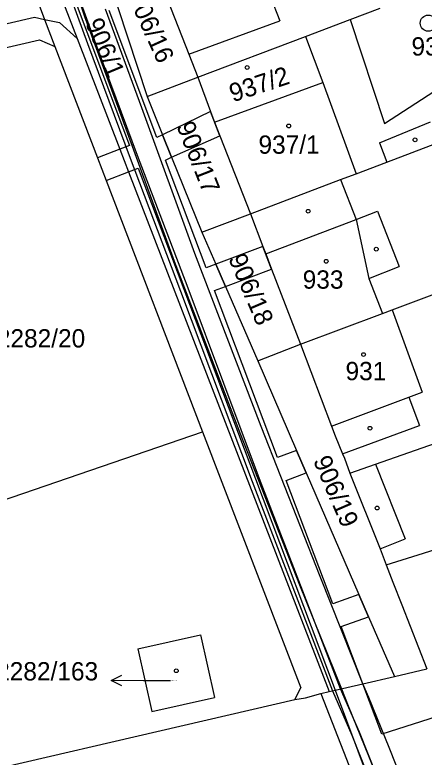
# Model space of a CAD drawing. Extents: x -785744 to -782822, y -1067550 to -1063910.
# Drawn here: x -783724.9 to -783686.8, y -1066020.9 to -1065951.9 of the extents above; entities that cross this region are included whole.
import ezdxf

# ---------------------------------------------------------------- set-up
doc = ezdxf.new("R2010")
doc.units = 0
for name, color, linetype in [('Hranice parcel', 7, 'Continuous'), ('Parcelní čísla', 7, 'Continuous'), ('Pop_ČP_popisy', 7, 'Continuous'), ('Vnitřní kresba', 7, 'Continuous'), ('Věcná břemena k části', 7, 'Continuous'), ('Značky budov', 7, 'Continuous'), ('Značky kultur', 7, 'Continuous')]:
    doc.layers.add(name, color=color, linetype=linetype)

msp = doc.modelspace()

# ---------------------------------------------------------------- linework, layer by layer
at = {"layer": 'Hranice parcel'}
for points in [[(-783724.49, -1065945.96), (-783722.1, -1065952.36)], [(-783712.3, -1065946.36), (-783711.83, -1065947.54), (-783711.03, -1065949.65), (-783708.69, -1065955.58)], [(-783716.39, -1065947.84), (-783715.98, -1065949.1), (-783715.28, -1065951.25), (-783712.58, -1065959.51)], [(-783693.7, -1065952.38), (-783690.9, -1065951.32)], [(-783722.1, -1065952.36), (-783721.16, -1065954.88)], [(-783697.85, -1065953.95), (-783693.7, -1065952.38)], [(-783693.7, -1065952.38), (-783690.51, -1065962.03)], [(-783813.42, -1065975.3), (-783722.57, -1065954.25)], [(-783722.57, -1065954.25), (-783721.16, -1065954.88)], [(-783707.86, -1065957.73), (-783697.85, -1065953.95)], [(-783697.85, -1065953.95), (-783696.23, -1065958.23)], [(-783690.51, -1065962.03), (-783677.8, -1065953.8)], [(-783721.16, -1065954.88), (-783717.19, -1065965.21), (-783716.39, -1065967.31), (-783707.42, -1065990.67)], [(-783708.69, -1065955.58), (-783707.86, -1065957.73)], [(-783712.58, -1065959.51), (-783707.86, -1065957.73)], [(-783707.86, -1065957.73), (-783706.68, -1065960.91), (-783706.3, -1065961.92)], [(-783706.3, -1065961.92), (-783696.23, -1065958.23)], [(-783712.58, -1065959.51), (-783711.14, -1065963.07), (-783710.29, -1065965.16), (-783707.48, -1065972.12)], [(-783706.3, -1065961.92), (-783705.81, -1065963.17), (-783702.97, -1065970.43)], [(-783690.3, -1065965.62), (-783685.59, -1065963.82)], [(-783693.15, -1065966.69), (-783690.3, -1065965.62)], [(-783694.6, -1065967.24), (-783693.15, -1065966.69)], [(-783702.97, -1065970.43), (-783694.6, -1065967.24)], [(-783707.48, -1065972.12), (-783702.97, -1065970.43)], [(-783702.97, -1065970.43), (-783701.81, -1065973.45), (-783701.54, -1065974.14)], [(-783707.48, -1065972.12), (-783706.18, -1065975.1), (-783705.28, -1065977.17), (-783702.28, -1065984.07)], [(-783701.54, -1065974.14), (-783701, -1065975.55), (-783698.32, -1065982.52)], [(-783689.79, -1065979.32), (-783685.34, -1065977.65)], [(-783698.32, -1065982.52), (-783690.7, -1065979.66)], [(-783690.7, -1065979.66), (-783689.79, -1065979.32)], [(-783702.28, -1065984.07), (-783698.32, -1065982.52)], [(-783698.32, -1065982.52), (-783695.44, -1065990.13)], [(-783702.28, -1065984.07), (-783698.68, -1065992.39), (-783697.78, -1065994.46), (-783692.88, -1066005.76), (-783691.98, -1066007.83), (-783689.58, -1066013.38)], [(-783695.44, -1065990.13), (-783695.08, -1065991.03), (-783694.4, -1065992.71)], [(-783727.22, -1065997.43), (-783707.42, -1065990.67)], [(-783707.42, -1065990.67), (-783698.29, -1066014.43)], [(-783691.34, -1065993.67), (-783684.53, -1065991.29)], [(-783694.4, -1065992.71), (-783694.24, -1065993.12), (-783693.72, -1065994.5)], [(-783693.72, -1065994.5), (-783691.34, -1065993.67)], [(-783693.72, -1065994.5), (-783690.91, -1066001.52)], [(-783690.91, -1066001.52), (-783690.35, -1066003.03)], [(-783690.35, -1066003.03), (-783689.72, -1066004.62), (-783688.9, -1066006.72), (-783686.56, -1066012.68)], [(-783713.44, -1066010.83), (-783707.62, -1066009.51)], [(-783707.62, -1066009.51), (-783706.3, -1066015.33)], [(-783713.44, -1066010.83), (-783712.13, -1066016.65)], [(-783689.58, -1066013.38), (-783686.56, -1066012.68)], [(-783695.64, -1066014.78), (-783695.1, -1066014.66), (-783692.52, -1066014.06), (-783689.58, -1066013.38)], [(-783698.83, -1066015.52), (-783698.29, -1066014.43)], [(-783697.86, -1066015.37), (-783696.41, -1066014.96)], [(-783696.41, -1066014.96), (-783695.64, -1066014.78)], [(-783696.41, -1066014.96), (-783692.78, -1066024.31)], [(-783818.3, -1066043.2), (-783698.83, -1066015.52)], [(-783712.13, -1066016.65), (-783706.3, -1066015.33)], [(-783698.83, -1066015.52), (-783697.86, -1066015.37)]]:
    msp.add_lwpolyline(points, dxfattribs=at)
at = {"layer": 'Pop_ČP_popisy'}
msp.add_line((-783712.92, -1066013.78), (-783715.92, -1066013.753), dxfattribs=at)
for points in [[(-783714.924, -1066014.262), (-783715.92, -1066013.753), (-783714.915, -1066013.262)], [(-783710.39, -1066013.8), (-783712.92, -1066013.78)]]:
    msp.add_lwpolyline(points, dxfattribs=at)
at = {"layer": 'Vnitřní kresba'}
for points in [[(-783723.22, -1065943.39), (-783719.06, -1065954.15)], [(-783701.14, -1065950.17), (-783700.24, -1065952.51)], [(-783830.92, -1065977.15), (-783723.05, -1065952.16)], [(-783723.05, -1065952.16), (-783722.1, -1065952.36)], [(-783722.1, -1065952.36), (-783720.72, -1065952.64)], [(-783720.72, -1065952.64), (-783719.06, -1065954.15)], [(-783708.69, -1065955.58), (-783700.24, -1065952.51)], [(-783719.06, -1065954.15), (-783715.1, -1065964.41), (-783714.29, -1065966.51), (-783695.64, -1066014.78)], [(-783696.23, -1065958.23), (-783693.15, -1065966.69)], [(-783690.97, -1065963.83), (-783686.22, -1065961.88)], [(-783690.97, -1065963.83), (-783690.3, -1065965.62)], [(-783694.6, -1065967.24), (-783693.14, -1065970.95)], [(-783693.14, -1065970.95), (-783691.17, -1065970.18)], [(-783691.17, -1065970.18), (-783689.15, -1065975.32)], [(-783701.54, -1065974.14), (-783693.14, -1065970.95)], [(-783693.14, -1065970.95), (-783691.96, -1065976.42)], [(-783691.96, -1065976.42), (-783689.15, -1065975.32)], [(-783691.96, -1065976.42), (-783690.7, -1065979.66)], [(-783689.79, -1065979.32), (-783687.01, -1065986.98)], [(-783688.23, -1065987.43), (-783687.01, -1065986.98)], [(-783695.44, -1065990.13), (-783688.23, -1065987.43)], [(-783688.23, -1065987.43), (-783687.25, -1065990.09)], [(-783694.4, -1065992.71), (-783687.25, -1065990.09)], [(-783691.34, -1065993.67), (-783688.59, -1066000.59)], [(-783690.91, -1066001.52), (-783688.59, -1066000.59)], [(-783690.35, -1066003.03), (-783683.31, -1066000.82)]]:
    msp.add_lwpolyline(points, dxfattribs=at)
at = {"layer": 'Věcná břemena k části'}
for points in [[(-783722.14, -1065942.94), (-783714.2, -1065964.06)], [(-783721, -1065944.4), (-783718.38, -1065952.1)], [(-783720.56, -1065947.89), (-783718.12, -1065954.6)], [(-783717.42, -1065954.34), (-783719.9, -1065947.51)], [(-783713.06, -1065960.57), (-783716.44, -1065951.42)], [(-783711.66, -1065963.33), (-783716.09, -1065951.55)], [(-783718.38, -1065952.1), (-783715, -1065961.27)], [(-783718.12, -1065954.6), (-783714.16, -1065965.25)], [(-783713.46, -1065964.99), (-783717.42, -1065954.34)], [(-783708.13, -1065974.11), (-783713.06, -1065960.57)], [(-783706.68, -1065960.91), (-783711.14, -1065963.07)], [(-783705.81, -1065963.17), (-783706.68, -1065960.91)], [(-783715, -1065961.27), (-783710.07, -1065974.83)], [(-783711.14, -1065963.07), (-783711.66, -1065963.33)], [(-783711.14, -1065963.07), (-783710.29, -1065965.16)], [(-783710.29, -1065965.16), (-783711.14, -1065963.07)], [(-783710.29, -1065965.16), (-783705.81, -1065963.17)], [(-783715.1, -1065964.41), (-783717.19, -1065965.21)], [(-783714.2, -1065964.06), (-783715.1, -1065964.41)], [(-783717.19, -1065965.21), (-783716.39, -1065967.31)], [(-783714.16, -1065965.25), (-783709.46, -1065977.59)], [(-783708.76, -1065977.33), (-783713.46, -1065964.99)], [(-783710.87, -1065965.42), (-783710.29, -1065965.16)], [(-783707.09, -1065975.44), (-783710.87, -1065965.42)], [(-783716.39, -1065967.31), (-783714.29, -1065966.51)], [(-783714.29, -1065966.51), (-783713.4, -1065966.17)], [(-783713.4, -1065966.17), (-783709.16, -1065977.42)], [(-783701.81, -1065973.45), (-783706.18, -1065975.1)], [(-783701, -1065975.55), (-783701.81, -1065973.45)], [(-783701.98, -1065990.18), (-783708.13, -1065974.11)], [(-783710.07, -1065974.83), (-783703.9, -1065990.92)], [(-783706.18, -1065975.1), (-783707.09, -1065975.44)], [(-783706.18, -1065975.1), (-783705.28, -1065977.17)], [(-783705.28, -1065977.17), (-783706.18, -1065975.1)], [(-783705.28, -1065977.17), (-783701, -1065975.55)], [(-783709.46, -1065977.59), (-783702.82, -1065995.29)], [(-783709.16, -1065977.42), (-783702.51, -1065995.04)], [(-783702.12, -1065995.03), (-783708.76, -1065977.33)], [(-783706.3, -1065977.55), (-783705.28, -1065977.17)], [(-783700.45, -1065993.06), (-783706.3, -1065977.55)], [(-783696.5, -1066004.1), (-783701.98, -1065990.18)], [(-783703.9, -1065990.92), (-783698.42, -1066004.86)], [(-783698.68, -1065992.39), (-783700.45, -1065993.06)], [(-783697.78, -1065994.46), (-783698.68, -1065992.39)], [(-783699.65, -1065995.17), (-783697.78, -1065994.46)], [(-783702.82, -1065995.29), (-783695.33, -1066014.71)], [(-783702.51, -1065995.04), (-783695.1, -1066014.66)], [(-783694.59, -1066014.54), (-783702.12, -1065995.03)], [(-783695.32, -1066006.65), (-783699.65, -1065995.17)], [(-783692.52, -1066014.06), (-783696.5, -1066004.1)], [(-783698.42, -1066004.86), (-783694.51, -1066014.52)], [(-783692.88, -1066005.76), (-783695.32, -1066006.65)], [(-783691.98, -1066007.83), (-783692.88, -1066005.76)], [(-783694.52, -1066008.75), (-783691.98, -1066007.83)], [(-783692.52, -1066014.06), (-783694.52, -1066008.75)], [(-783691.96, -1066015.32), (-783692.52, -1066014.06)], [(-783690.75, -1066018.74), (-783692.52, -1066014.06)], [(-783695.33, -1066014.71), (-783693.53, -1066018.82)], [(-783695.1, -1066014.66), (-783691.92, -1066023.1)], [(-783692.83, -1066018.54), (-783694.59, -1066014.54)], [(-783694.51, -1066014.52), (-783693.88, -1066016.1)], [(-783690.07, -1066019.99), (-783691.96, -1066015.32)], [(-783693.88, -1066016.1), (-783691.99, -1066020.75)], [(-783684.93, -1066016.89), (-783690.75, -1066018.74)], [(-783693.53, -1066018.82), (-783691.92, -1066022.89)], [(-783691.22, -1066022.61), (-783692.83, -1066018.54)], [(-783687.34, -1066026.84), (-783690.07, -1066019.99)], [(-783691.99, -1066020.75), (-783689.26, -1066027.58)]]:
    msp.add_lwpolyline(points, dxfattribs=at)
at = {"layer": 'Značky budov'}
for centre in [(-783703.27, -1065956.83), (-783699.41, -1065962.26), (-783687.67, -1065963.55), (-783697.6, -1065970.18), (-783691.27, -1065973.7), (-783695.92, -1065974.83), (-783692.45, -1065983.49), (-783691.86, -1065990.33), (-783691.19, -1065997.74), (-783709.86, -1066012.85)]:
    msp.add_circle(centre, 0.175, dxfattribs=at)
at = {"layer": 'Značky kultur'}
msp.add_circle((-783686.44, -1065952.71), 0.75, dxfattribs=at)

# ---------------------------------------------------------------- texts
at = {"layer": 'Parcelní čísla'}
for s, rotation, p in [('906/16', 294.41619, (-783714.41, -1065950.24)), ('906/1', 292.67046, (-783718.35, -1065952.67)), ('937/2', 18.17568, (-783704.6, -1065960.07)), ('906/17', 291.50145, (-783709.87, -1065962.23)), ('906/18', 293.14782, (-783705.05, -1065974.54)), ('906/19', 293.42133, (-783697.17, -1065993.32))]:
    msp.add_text(s, height=1.7, rotation=rotation, dxfattribs=at).set_placement(p)
for s, height, p in [('938', 1.7, (-783688, -1065955.72)), ('937/1', 1.7, (-783702.22, -1065964.84)), ('933', 1.7, (-783698.11, -1065977.37)), ('2282/20', 1.7, (-783726.54, -1065982.83)), ('931', 1.7, (-783694.13, -1065985.87)), ('2282/163', 0.1, (-783710.39, -1066013.8))]:
    msp.add_text(s, height=height, dxfattribs=at).set_placement(p)
at = {"layer": 'Pop_ČP_popisy'}
msp.add_text('2282/163', height=1.7, dxfattribs=at).set_placement((-783726.604, -1066013.75))

doc.saveas('drawing.dxf')
